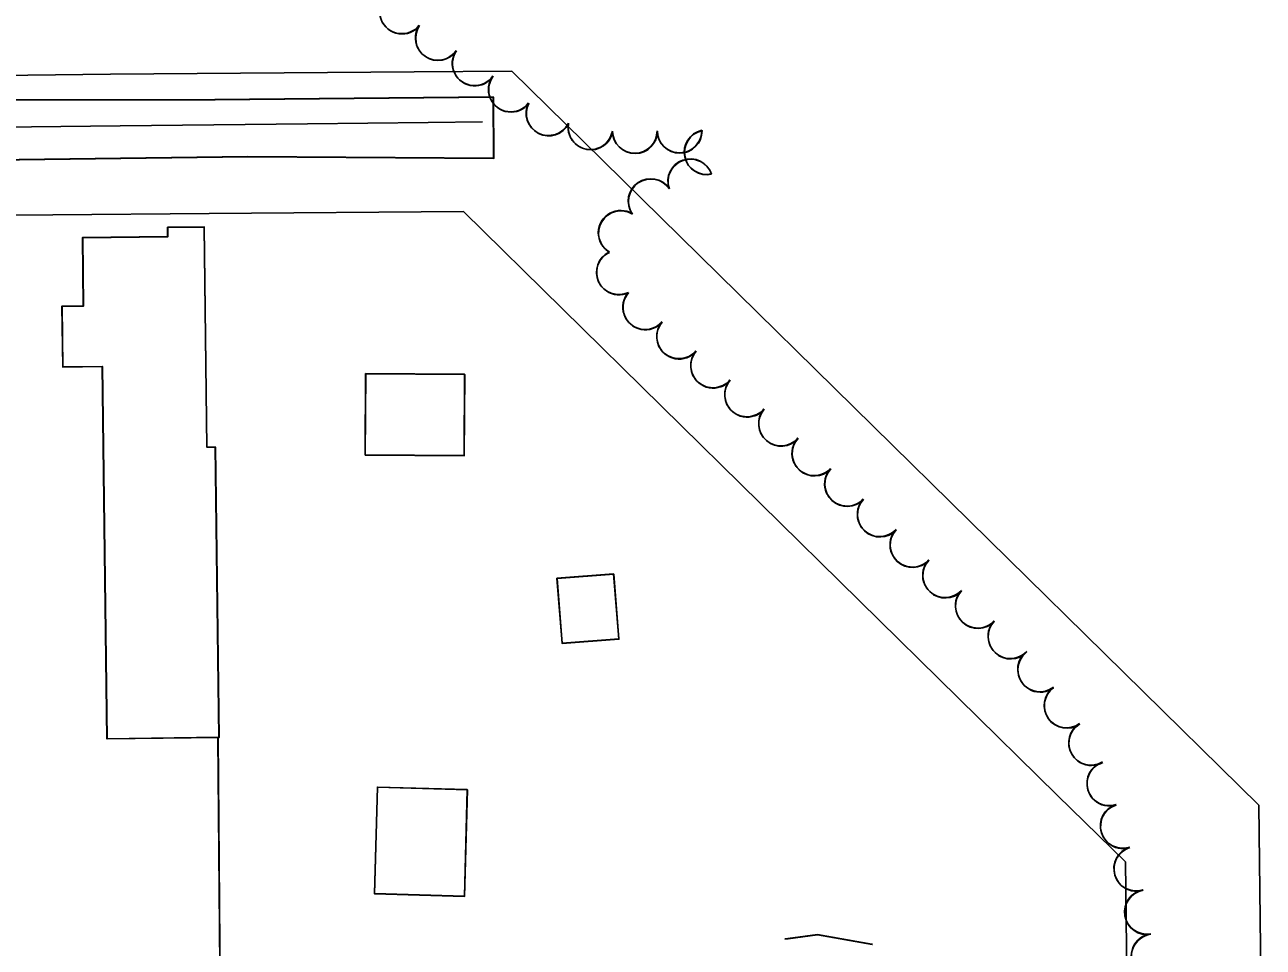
# Model space of a CAD drawing. Extents: x -25029 to 2274964, y -81170 to 687028.
# Drawn here: x -761 to -207, y -65710 to -65298 of the extents above; entities that cross this region are included whole.
import ezdxf

# ---------------------------------------------------------------- set-up
doc = ezdxf.new("R2010")
doc.units = 0
for name, color, linetype in [('81911BEA - RW_X_Fee_RW', 7, 'Continuous'), ('BLDG', 7, 'Continuous'), ('GE_X_CL_2000', 7, 'Continuous'), ('ROAD', 7, 'Continuous'), ('TREES', 7, 'Continuous'), ('WALL', 7, 'Continuous')]:
    doc.layers.add(name, color=color, linetype=linetype)

msp = doc.modelspace()

# ---------------------------------------------------------------- linework, layer by layer
at = {"layer": '81911BEA - RW_X_Fee_RW'}
for p, q in [((-586.83, -65318.78), (-543.07, -65318.43)), ((-543.07, -65318.43), (-510.91, -65350.02)), ((-510.91, -65350.02), (-208.84, -65646.73)), ((-564.76, -65381.23), (-298.9, -65642.37)), ((-298.9, -65642.37), (-268.54, -65672.19)), ((-208.84, -65646.73), (-206.91, -65809.09)), ((-268.54, -65672.19), (-266.91, -65809.81))]:
    msp.add_line(p, q, dxfattribs=at)
for points in [[(-1419.42, -65326.67), (-858.33, -65321.35), (-722.69, -65319.81), (-586.83, -65318.78)], [(-1922.69, -65392.24), (-1149.52, -65385.97), (-1129.52, -65385.81), (-818.52, -65383.29), (-678.52, -65382.15), (-564.76, -65381.23)]]:
    msp.add_lwpolyline(points, dxfattribs=at)
at = {"layer": 'BLDG'}
for points in [[(-697.14, -65388.26), (-697.09, -65392.39), (-735.23, -65392.85), (-734.86, -65423.39), (-744.4, -65423.51), (-744.06, -65450.69), (-726.34, -65450.47), (-724.31, -65617.03), (-674.2, -65616.42), (-675.79, -65486.5), (-679.61, -65486.55), (-680.81, -65388.06)], [(-697.02, -65388.39), (-696.97, -65392.52), (-735.11, -65392.98), (-734.74, -65423.52), (-744.28, -65423.63), (-743.95, -65450.81), (-726.23, -65450.6), (-724.22, -65617.16), (-674.11, -65616.55), (-675.68, -65486.63), (-679.5, -65486.68), (-680.69, -65388.19)], [(-564.26, -65453.95), (-564.5, -65490.29), (-608.79, -65490), (-608.55, -65453.66)], [(-564.15, -65454.1), (-564.39, -65490.44), (-608.68, -65490.14), (-608.44, -65453.8)], [(-497.56, -65543.24), (-495.27, -65572.37), (-520.65, -65574.37), (-522.94, -65545.23)], [(-497.46, -65543.39), (-495.17, -65572.52), (-520.55, -65574.52), (-522.84, -65545.38)], [(-563.04, -65639.74), (-564.34, -65687.43), (-604.57, -65686.35), (-603.27, -65638.65)], [(-562.95, -65639.89), (-564.25, -65687.58), (-604.48, -65686.49), (-603.18, -65638.79)]]:
    msp.add_lwpolyline(points, close=True, dxfattribs=at)
for points in [[(-420.97, -65706.58), (-419.54, -65706.42), (-406.37, -65704.59)], [(-420.89, -65706.74), (-419.46, -65706.58), (-406.29, -65704.76)], [(-406.37, -65704.59), (-381.97, -65708.88), (-381.76, -65708.97)], [(-406.29, -65704.76), (-381.89, -65709.05), (-381.68, -65709.14)]]:
    msp.add_lwpolyline(points, dxfattribs=at)
at = {"layer": 'GE_X_CL_2000'}
msp.add_lwpolyline([(-2040.42, -65357.97), (-1965.76, -65355.83), (-1907.06, -65355.64), (-1837.48, -65354.75), (-1762.1, -65353.87), (-1672.4, -65352.86), (-1607.53, -65352.5), (-1527.07, -65351.1), (-1276.11, -65348.01), (-1195.29, -65346.79), (-1113.03, -65346.84), (-1045.81, -65345.77), (-975.68, -65345.06), (-910.08, -65344.34), (-855.19, -65343.96), (-784.67, -65343.56), (-718.36, -65342.8), (-634.48, -65342), (-580.59, -65341.37), (-556.29, -65341.07)], dxfattribs=at)
at = {"layer": 'ROAD'}
for points in [[(-2173.74, -65347.37), (-2014.68, -65347.13), (-1835.7, -65345.47), (-1702.21, -65343.29), (-1555.98, -65340.73), (-1427.74, -65339.21), (-1289.35, -65337.45), (-1156.36, -65336.43), (-915.42, -65334.4), (-793.51, -65331.22), (-675.92, -65331.15), (-551.42, -65329.91), (-551.25, -65357.26), (-661.36, -65356.61), (-877.25, -65359.39), (-1083.72, -65362.03), (-1388.48, -65366.28), (-1670.36, -65369.23), (-2008.16, -65373.03), (-2173.31, -65373.51)], [(-2173.61, -65347.32), (-2014.55, -65347.1), (-1835.57, -65345.46), (-1702.08, -65343.3), (-1555.85, -65340.76), (-1427.61, -65339.25), (-1289.22, -65337.51), (-1156.23, -65336.5), (-915.29, -65334.5), (-793.38, -65331.34), (-675.79, -65331.28), (-551.29, -65330.06), (-551.12, -65357.41), (-661.23, -65356.74), (-877.12, -65359.5), (-1083.59, -65362.11), (-1388.35, -65366.33), (-1670.24, -65369.24), (-2008.04, -65373), (-2173.19, -65373.46)]]:
    msp.add_lwpolyline(points, dxfattribs=at)
at = {"layer": 'TREES'}
for centre, start, end in [((-592.32, -65291.63), 141.3663, 321.3663), ((-592.19, -65291.78), 141.3593, 321.3593), ((-576.25, -65303.51), 145.6884, 325.6884), ((-576.12, -65303.66), 145.6814, 325.6814), ((-559.76, -65314.83), 145.362, 325.362), ((-559.63, -65314.98), 145.355, 325.355), ((-543.58, -65326.58), 142.6695, 322.6695), ((-543.45, -65326.73), 142.6625, 322.6625), ((-526.72, -65337.18), 153.0081, 333.0081), ((-526.59, -65337.34), 153.0011, 333.0011), ((-507.96, -65343.47), 169.9042, 349.9042), ((-507.84, -65343.63), 169.8972, 349.8972), ((-488.12, -65345.13), 180.5585, 0.5585), ((-487.99, -65345.29), 180.5515, 0.5515), ((-468.12, -65344.94), 180.4962, 0.4962), ((-467.99, -65345.11), 180.4892, 0.4892), ((-455.97, -65354.62), 102.4088, 282.4088), ((-455.85, -65354.79), 102.4018, 282.4018), ((-463.28, -65367.63), 18.9216, 198.9216), ((-463.16, -65367.8), 18.9146, 198.9146), ((-481, -65376.52), 34.356, 214.356), ((-480.88, -65376.68), 34.349, 214.349), ((-494.4, -65390.73), 59.0036, 239.0036), ((-494.28, -65390.89), 58.9966, 238.9966), ((-495.25, -65408.33), 115.4675, 295.4675), ((-495.14, -65408.49), 115.4605, 295.4605), ((-483.43, -65423.96), 138.7565, 318.7565), ((-483.32, -65424.12), 138.7495, 318.7495), ((-468.31, -65437.04), 139.497, 319.497), ((-468.2, -65437.21), 139.49, 319.49), ((-453.1, -65450.03), 139.497, 319.497), ((-452.99, -65450.2), 139.49, 319.49), ((-437.89, -65463.02), 139.497, 319.497), ((-437.78, -65463.19), 139.49, 319.49), ((-422.69, -65476.01), 139.4864, 319.4864), ((-422.58, -65476.18), 139.4794, 319.4794), ((-407.77, -65489.33), 136.9868, 316.9868), ((-407.67, -65489.5), 136.9798, 316.9798), ((-393.15, -65502.97), 136.9868, 316.9868), ((-393.05, -65503.15), 136.9798, 316.9798), ((-378.52, -65516.62), 136.9868, 316.9868), ((-378.42, -65516.79), 136.9798, 316.9798), ((-363.9, -65530.26), 136.9868, 316.9868), ((-363.8, -65530.44), 136.9798, 316.9798), ((-349.28, -65543.9), 136.9868, 316.9868), ((-349.18, -65544.08), 136.9798, 316.9798), ((-334.65, -65557.55), 136.9868, 316.9868), ((-334.56, -65557.73), 136.9798, 316.9798), ((-320.03, -65571.19), 136.9868, 316.9868), ((-319.93, -65571.37), 136.9798, 316.9798), ((-306.75, -65586.03), 126.6636, 306.6636), ((-306.65, -65586.22), 126.6566, 306.6566), ((-294.92, -65602.16), 125.825, 305.825), ((-294.83, -65602.35), 125.818, 305.818), ((-283.94, -65618.86), 120.8674, 300.8674), ((-283.85, -65619.04), 120.8604, 300.8604), ((-275.79, -65636.97), 107.5475, 287.5475), ((-275.71, -65637.16), 107.5405, 287.5405), ((-269.76, -65656.04), 107.5475, 287.5475), ((-269.68, -65656.23), 107.5405, 287.5405), ((-263.73, -65675.11), 107.5475, 287.5475), ((-263.65, -65675.3), 107.5405, 287.5405), ((-258.98, -65694.5), 99.9955, 279.9955), ((-258.9, -65694.68), 99.9885, 279.9885), ((-255.96, -65714.26), 97.3706, 277.3706), ((-255.89, -65714.45), 97.3636, 277.3636)]:
    msp.add_arc(centre, 10, start, end, dxfattribs=at)
at = {"layer": 'WALL'}
for points in [[(-722.2, -65851.01), (-720.7, -65838.99), (-672.77, -65838.28), (-674.64, -65616.43)], [(-722.13, -65851.14), (-720.63, -65839.12), (-672.7, -65838.41), (-674.55, -65616.56)]]:
    msp.add_lwpolyline(points, dxfattribs=at)

doc.saveas('drawing.dxf')
